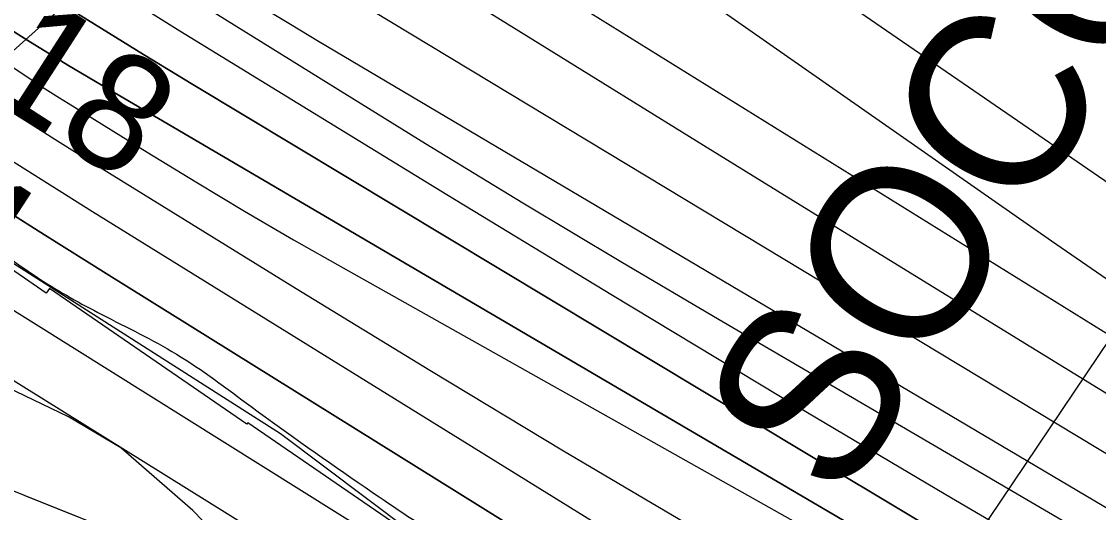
# Model space of a CAD drawing. Extents: x 3767014 to 3805179, y 361544 to 387384.
# Drawn here: x 3783505 to 3784122, y 378413 to 378694 of the extents above; entities that cross this region are included whole.
import ezdxf

# ---------------------------------------------------------------- set-up
doc = ezdxf.new("R2010")
doc.units = 0
for name, color, linetype in [('V-CHAN-NAID', 7, 'Continuous'), ('V-RIVR-EDGE', 7, 'Continuous'), ('V-RIVR-RANG', 7, 'Continuous'), ('V-RRAP-FSHR', 7, 'Continuous'), ('V-RRAP-RVMT', 7, 'Continuous'), ('V-SITE-VEGE', 7, 'Continuous'), ('V-TOPO-DPTH', 7, 'Continuous'), ('V-TOPO-MAJR', 7, 'Continuous'), ('V-TOPO-MINR', 7, 'Continuous'), ('V-TOPO-WATR', 7, 'Continuous'), ('V-UTIL-LINE', 7, 'Continuous')]:
    doc.layers.add(name, color=color, linetype=linetype)

msp = doc.modelspace()

# ---------------------------------------------------------------- linework, layer by layer
at = {"layer": 'V-RIVR-EDGE'}
msp.add_spline([(3778646.24, 382647.92), (3778659.876, 382602.597), (3778687.287, 382567.754), (3778735.679, 382514.257), (3778796.164, 382445.365), (3778835.674, 382397.551), (3778888.899, 382335.956), (3778952.607, 382262.203), (3779012.275, 382190.077), (3779057.436, 382138.206), (3779100.988, 382089.574), (3779134.849, 382046.627), (3779162.264, 382013.401), (3779205.838, 381973.665), (3779260.7, 381920.153), (3779294.566, 381879.632), (3779325.194, 381837.502), (3779360.663, 381790.507), (3779412.312, 381745.899), (3779454.294, 381716.68), (3779488.994, 381685.863), (3779533.368, 381642.89), (3779576.119, 381597.495), (3779620.485, 381551.287), (3779676.969, 381499.388), (3779726.99, 381450.74), (3779776.179, 381392.389), (3779876.993, 381279.725), (3779935.05, 381210.029), (3779960.041, 381177.618), (3780000.375, 381136.273), (3780060.096, 381085.174), (3780089.114, 381046.283), (3780155.269, 380980.612), (3780221.433, 380918.984), (3780269.028, 380870.342), (3780345.672, 380794.939), (3780399.741, 380747.899), (3780525.62, 380632.747), (3780574.841, 380587.335), (3780617.604, 380546.793), (3780649.066, 380515.174), (3780673.232, 380476.295), (3780710.32, 380430.105), (3780715.929, 380409.064), (3780730.431, 380386.383), (3780746.557, 380366.934), (3780778.851, 380344.209), (3780832.137, 380307.684), (3780871.695, 380279.28), (3780938.666, 380216.842), (3780975.778, 380180.357), (3781018.547, 380142.24), (3781081.494, 380087.899), (3781142.025, 380037.607), (3781200.156, 379997.835), (3781279.276, 379942.646), (3781347.092, 379894.762), (3781401.179, 379855), (3781466.567, 379806.314), (3781540.856, 379760.032), (3781563.475, 379749.463), (3781591.761, 379741.305), (3781611.132, 379725.891), (3781641.814, 379705.597), (3781703.987, 379665.006), (3781768.578, 379621.175), (3781821.047, 379581.417), (3781840.409, 379561.959), (3781862.209, 379547.348), (3781884.029, 379540.824), (3781913.115, 379529.43), (3781965.635, 379509.89), (3782018.949, 379484.687), (3782023.776, 379474.162), (3782024.562, 379465.264), (3782031.018, 379459.587), (3782040.723, 379459.563), (3782056.888, 379455.479), (3782096.48, 379440.824), (3782142.534, 379422.918), (3782192.615, 379398.532), (3782256.437, 379370.877), (3782308.124, 379341.634), (3782355.768, 379312.402), (3782425.225, 379274.219), (3782483.37, 379240.108), (3782518.081, 379214.143), (3782612.541, 379148.401), (3782677.126, 379102.144), (3782722.345, 379073.726), (3782774.821, 379036.394), (3782813.562, 379004.757), (3782852.3, 378971.503), (3782891.856, 378942.291), (3782929.816, 378921.979), (3782948.387, 378909.802), (3782956.456, 378902.503), (3782965.324, 378891.159), (3782976.623, 378881.426), (3783009.747, 378867.595), (3783020.246, 378861.908), (3783062.243, 378838.351), (3783100.998, 378812.375), (3783151.876, 378783.135), (3783202.741, 378748.233), (3783247.956, 378718.198), (3783325.482, 378672.717), (3783407.843, 378619.945), (3783473.245, 378576.92), (3783515.225, 378546.893), (3783550.759, 378526.587), (3783593.566, 378503.836), (3783636.355, 378473.807), (3783701.749, 378427.547), (3783745.35, 378399.134), (3783781.695, 378379.634), (3783840.643, 378343.095), (3783916.53, 378288.722), (3783971.442, 378255.428), (3784058.669, 378208.305), (3784177.383, 378139.269), (3784249.255, 378096.228), (3784300.952, 378071.029), (3784367.999, 378039.322), (3784407.569, 378015.771), (3784474.592, 377974.36), (3784555.345, 377925.636), (3784594.113, 377904.513), (3784636.123, 377886.616), (3784690.236, 377857.368), (3784719.292, 377833.843), (3784772.601, 377806.214), (3784811.368, 377785.091), (3784863.85, 377750.185), (3784995.456, 377661.707), (3785050.364, 377626.795), (3785102.863, 377599.168), (3785153.772, 377582.059), (3785203.053, 377560.91), (3785266.865, 377529.211)], degree=3, dxfattribs=at)
at = {"layer": 'V-RIVR-RANG'}
msp.add_line((3783815.524, 378046.779), (3784350.621, 378843.818), dxfattribs=at)
at = {"layer": 'V-RRAP-FSHR'}
for points in [[(3777068.879, 384385.699), (3778804.838, 382525.57), (3779492.47, 381669.823), (3779587.876, 381548.643), (3779796.903, 381343.309), (3779998.867, 381129.354), (3780179.181, 380943.203), (3780223.637, 380900.07), (3780597.798, 380548.597), (3780675.78, 380460.512), (3780749.105, 380378.076), (3780977.321, 380170.04), (3781125.621, 380046.136), (3781247.143, 379955.707), (3781372.841, 379865.857), (3781588.295, 379714.948), (3781871.171, 379550.27), (3782261.845, 379357.404), (3782506.653, 379202.456), (3782967.84, 378875.243), (3783363.457, 378614.539), (3783723.393, 378389.37)], [(3787236.833, 376420.857), (3786577.887, 376678.614), (3785913.593, 376942.915), (3785592.63, 377047.831), (3785529.875, 377076.913), (3785108.727, 377310.171), (3784720.289, 377530.181), (3784085.202, 377884.223), (3783911.942, 378007.354), (3783571.333, 378396.801), (3783147.939, 378566.585), (3783031.896, 378654.52), (3782529.733, 379076.103), (3782427.778, 379137.56), (3782184.756, 379271.949)], [(3783571.33, 378396.802), (3783506.359, 378422.856)]]:
    msp.add_lwpolyline(points, dxfattribs=at)
at = {"layer": 'V-RRAP-RVMT'}
for p, q in [((3783518.969, 378538.718), (3783406.065, 378616.352)), ((3783520.894, 378541.488), (3783518.969, 378538.718)), ((3783633.946, 378463.736), (3783520.894, 378541.488)), ((3783634.51, 378464.576), (3783633.946, 378463.736)), ((3783749.513, 378385.479), (3783634.51, 378464.576))]:
    msp.add_line(p, q, dxfattribs=at)
at = {"layer": 'V-SITE-VEGE'}
for points in [[(3783454.38, 378584.948), (3783653.144, 378458.352), (3783825.672, 378328.771), (3783998.91, 378218.22), (3784040.843, 378192.381), (3784083.65, 378169.267), (3784143.699, 378143.612), (3784230.254, 378094.677), (3784434.462, 377967.23), (3784485.545, 377932.426), (3784545.843, 377882.318), (3784604.366, 377828.564), (3784649.062, 377798.225), (3784679.976, 377786.766), (3784721.743, 377777.229), (3784801.679, 377755.401), (3784860.774, 377734.266), (3784906.313, 377710.273), (3785094.143, 377589.908), (3785220.648, 377531.417), (3785474.695, 377402.67), (3785684.375, 377271.657), (3785863.786, 377177.476)], [(3786376.364, 376790.494), (3786044.755, 376930.678), (3785686.083, 377060.164), (3785625.597, 377084.456), (3785551.423, 377118.571), (3785384.327, 377204.274), (3785048.205, 377387.437), (3784839.698, 377492.192), (3784572.213, 377651.146), (3784364.06, 377765.418), (3784095.295, 377916.661), (3784038.723, 377956.842), (3783941.834, 378041.906), (3783780.72, 378206.932), (3783670.616, 378344.396), (3783602.87, 378414.357), (3783561.74, 378450.171), (3783531.665, 378467.98), (3783341.414, 378559.333)]]:
    msp.add_lwpolyline(points, dxfattribs=at)
at = {"layer": 'V-TOPO-DPTH'}
for points in [[(3783233.784, 378924.524), (3783522.63, 378735.409), (3783540.748, 378723.66), (3783558.934, 378712.019), (3783577.222, 378700.539), (3783595.579, 378689.167), (3783748.411, 378595.409), (3783843.429, 378537.565), (3783938.708, 378480.157), (3784034.378, 378423.402), (3784130.308, 378367.082), (3784316.733, 378258.491), (3784335.074, 378247.829), (3784353.429, 378237.191), (3784371.804, 378226.587), (3784390.192, 378216.006), (3785112.687, 377801.151), (3785162.608, 377772.372)], [(3783233.784, 378924.524), (3783522.63, 378735.409), (3783540.748, 378723.66), (3783558.934, 378712.019), (3783577.222, 378700.539), (3783595.579, 378689.167), (3783748.411, 378595.409), (3783843.429, 378537.565), (3783938.708, 378480.157), (3784034.378, 378423.402), (3784130.308, 378367.082), (3784316.733, 378258.491), (3784335.074, 378247.829), (3784353.429, 378237.191), (3784371.804, 378226.587), (3784390.192, 378216.006), (3785112.687, 377801.151), (3785162.608, 377772.372)], [(3785351.301, 377626.553), (3785099.192, 377776.541), (3784973.397, 377851.085), (3784847.431, 377925.336), (3784721.207, 377999.147), (3784594.81, 378072.667), (3784396.925, 378187.307), (3784369.346, 378203.292), (3784341.772, 378219.285), (3784314.204, 378235.29), (3784286.641, 378251.302), (3784211.965, 378294.705), (3784147.153, 378332.57), (3784082.455, 378370.629), (3784017.929, 378408.978), (3783953.518, 378447.52), (3783602.986, 378658.342), (3783574.702, 378675.514), (3783546.516, 378692.841), (3783518.474, 378710.402), (3783490.529, 378728.119)], [(3785351.301, 377626.553), (3785099.192, 377776.541), (3784973.397, 377851.085), (3784847.431, 377925.336), (3784721.207, 377999.147), (3784594.81, 378072.667), (3784396.925, 378187.307), (3784369.346, 378203.292), (3784341.772, 378219.285), (3784314.204, 378235.29), (3784286.641, 378251.302), (3784211.965, 378294.705), (3784147.153, 378332.57), (3784082.455, 378370.629), (3784017.929, 378408.978), (3783953.518, 378447.52), (3783602.986, 378658.342), (3783574.702, 378675.514), (3783546.516, 378692.841), (3783518.474, 378710.402), (3783490.529, 378728.119)], [(3785317.72, 377612.206), (3784625.487, 378027.403), (3784576.439, 378056.704), (3784527.321, 378085.887), (3784478.1, 378114.896), (3784428.809, 378143.788), (3784343.015, 378193.873), (3784336.568, 378197.632), (3784330.119, 378201.388), (3784323.668, 378205.139), (3784317.213, 378208.886), (3784277.061, 378232.173), (3784250.541, 378247.58), (3784224.035, 378263.013), (3784197.553, 378278.486), (3784171.086, 378293.985), (3783554.599, 378655.613), (3783542.968, 378662.496), (3783531.374, 378669.438), (3783519.834, 378676.469), (3783508.329, 378683.56), (3783496.882, 378690.744)], [(3783496.882, 378690.744), (3783508.329, 378683.56), (3783519.834, 378676.469), (3783531.374, 378669.438), (3783542.968, 378662.496), (3783554.599, 378655.613), (3784171.086, 378293.985), (3784197.553, 378278.486), (3784224.035, 378263.013), (3784250.541, 378247.58), (3784277.061, 378232.173), (3784317.213, 378208.886), (3784323.668, 378205.139), (3784330.119, 378201.388), (3784336.568, 378197.632), (3784343.015, 378193.873), (3784428.809, 378143.788), (3784478.1, 378114.896), (3784527.321, 378085.887), (3784576.439, 378056.704), (3784625.487, 378027.403), (3785317.72, 377612.206)], [(3783495.523, 378645.072), (3783509.703, 378635.946), (3783523.961, 378626.941), (3783538.271, 378618.018), (3783662.143, 378541.506), (3783738.63, 378494.727), (3783815.387, 378448.4), (3783892.55, 378402.752), (3783969.984, 378357.556), (3784245.028, 378198.641), (3784275.276, 378181.127), (3784305.501, 378163.574), (3784335.693, 378145.964), (3784365.863, 378128.317), (3785132.683, 377678.795), (3785171.761, 377655.879)], [(3783495.523, 378645.072), (3783509.703, 378635.946), (3783523.961, 378626.941), (3783538.271, 378618.018), (3783662.143, 378541.506), (3783738.63, 378494.727), (3783815.387, 378448.4), (3783892.55, 378402.752), (3783969.984, 378357.556), (3784245.028, 378198.641), (3784275.276, 378181.127), (3784305.501, 378163.574), (3784335.693, 378145.964), (3784365.863, 378128.317), (3785132.683, 377678.795), (3785171.761, 377655.879)], [(3786182.435, 377031.35), (3785726.876, 377274.552), (3785662.019, 377309.591), (3785597.4, 377345.056), (3785533.136, 377381.16), (3785469.108, 377417.691), (3785368.96, 377475.492), (3785355.18, 377483.434), (3785341.392, 377491.364), (3785327.594, 377499.276), (3785313.789, 377507.176), (3784267.41, 378105.09), (3783553.349, 378550.034), (3783518.043, 378572.156), (3783482.811, 378594.395)]]:
    msp.add_lwpolyline(points, dxfattribs=at)
at = {"layer": 'V-TOPO-MAJR'}
for points in [[(3782868.962, 379195.66), (3783549.891, 378741.32), (3783559.702, 378734.839), (3783569.552, 378728.42), (3783579.46, 378722.092), (3783589.409, 378715.826), (3783680.511, 378659.027), (3783736.181, 378624.641), (3783792.041, 378590.568), (3783848.183, 378556.962), (3783904.514, 378523.669), (3784345.698, 378265.402), (3784355.156, 378259.882), (3784364.624, 378254.381), (3784374.108, 378248.906), (3784383.602, 378243.449), (3784985.471, 377898.591), (3785058.29, 377856.912), (3785131.136, 377815.278), (3785204.021, 377773.713)], [(3783275.814, 379183.745), (3783620.677, 378904.724), (3783641.513, 378888.225), (3783662.574, 378872.024), (3783683.97, 378856.269), (3783705.591, 378840.812), (3784094.819, 378568.683), (3784149.419, 378531.116), (3784204.386, 378494.103), (3784259.904, 378457.919), (3784315.787, 378422.289), (3784423.422, 378354.795), (3784425.769, 378353.336), (3784428.122, 378351.888), (3784430.486, 378350.457), (3784432.856, 378349.038), (3784677.719, 378203.675), (3784802.649, 378129.794), (3784927.745, 378056.194), (3785053.087, 377983.016), (3785178.594, 377910.119)]]:
    msp.add_lwpolyline(points, dxfattribs=at)
at = {"layer": 'V-TOPO-MINR'}
for points in [[(3782924.249, 379280.605), (3783624.366, 378829.335), (3783628.074, 378826.949), (3783631.785, 378824.568), (3783635.501, 378822.194), (3783639.219, 378819.824), (3783677.778, 378795.303), (3783700.801, 378780.713), (3783723.855, 378766.172), (3783746.956, 378751.704), (3783770.087, 378737.286), (3784395.817, 378348.637), (3784406.584, 378341.992), (3784417.375, 378335.389), (3784428.204, 378328.848), (3784439.058, 378322.349), (3785195.803, 377872.136)], [(3782688.492, 379206.173), (3783511.278, 378660.596), (3783516.324, 378657.283), (3783521.39, 378654.002), (3783526.487, 378650.767), (3783531.603, 378647.564), (3783576.763, 378619.579), (3783604.58, 378602.586), (3783632.537, 378585.831), (3783660.707, 378569.435), (3783689.017, 378553.277), (3783983.559, 378387.649), (3784035.475, 378358.341), (3784087.325, 378328.918), (3784139.077, 378299.321)], [(3783315.15, 378990.595), (3783580.372, 378819.854), (3783597.467, 378808.909), (3783614.6, 378798.021), (3783631.787, 378787.22), (3783649.01, 378776.477), (3783801.803, 378681.7), (3783895.493, 378623.682), (3783989.241, 378565.756), (3784083.075, 378507.971), (3784176.967, 378450.279), (3784357.067, 378339.8), (3784379.674, 378326.006), (3784402.325, 378312.285), (3784425.041, 378298.672), (3784447.801, 378285.131), (3784726.586, 378120.174), (3784846.58, 378049.458), (3784966.739, 377979.025), (3785087.146, 377909.015), (3785207.717, 377839.287)], [(3783233.784, 378924.524), (3783522.63, 378735.409), (3783540.748, 378723.66), (3783558.934, 378712.019), (3783577.222, 378700.539), (3783595.579, 378689.167), (3783748.411, 378595.409), (3783843.429, 378537.565), (3783938.708, 378480.157), (3784034.378, 378423.402), (3784130.308, 378367.082), (3784316.733, 378258.491), (3784335.074, 378247.829), (3784353.429, 378237.191), (3784371.804, 378226.587), (3784390.192, 378216.006), (3785112.687, 377801.151), (3785162.608, 377772.372)], [(3783387.72, 378871.179), (3783573.293, 378746.181), (3783576.001, 378744.376), (3783578.721, 378742.588), (3783581.457, 378740.825), (3783584.205, 378739.08), (3783610.623, 378722.48), (3783626.627, 378712.512), (3783642.682, 378702.629), (3783658.816, 378692.873), (3783675.001, 378683.202), (3784370.597, 378271.3), (3784372.42, 378270.224), (3784374.245, 378269.152), (3784376.074, 378268.085), (3784377.904, 378267.023), (3784462.905, 378217.852), (3784507.264, 378192.254), (3784551.66, 378166.72), (3784596.109, 378141.279), (3784640.595, 378115.902), (3785406.925, 377679.822)], [(3783495.584, 378831.886), (3783530.829, 378809.189), (3783563.031, 378788.648), (3783595.348, 378768.293), (3783627.84, 378748.217), (3783660.447, 378728.327), (3784143.356, 378436.601), (3784184.007, 378412.028), (3784224.649, 378387.439), (3784265.277, 378362.826), (3784305.896, 378338.198), (3784318.18, 378330.745), (3784352.692, 378309.903), (3784387.259, 378289.155), (3784421.911, 378268.547), (3784456.619, 378248.034), (3784507.719, 378217.973), (3784568.084, 378182.611), (3784628.536, 378147.399), (3784689.117, 378112.41), (3784749.785, 378077.571), (3785399.149, 377706.257)], [(3783490.529, 378728.119), (3783518.474, 378710.402), (3783546.516, 378692.841), (3783574.702, 378675.514), (3783602.986, 378658.342), (3783953.518, 378447.52), (3784017.929, 378408.978), (3784082.455, 378370.629), (3784147.153, 378332.57), (3784211.965, 378294.705), (3784286.641, 378251.302), (3784314.204, 378235.29), (3784341.772, 378219.285), (3784369.346, 378203.292), (3784396.925, 378187.307), (3784594.81, 378072.667), (3784721.207, 377999.147), (3784847.431, 377925.336), (3784973.397, 377851.085), (3785099.192, 377776.541), (3785351.301, 377626.553)], [(3783945.302, 378727.374), (3783997.354, 378691.444), (3784390.26, 378421.373)], [(3783496.882, 378690.744), (3783508.329, 378683.56), (3783519.834, 378676.469), (3783531.374, 378669.438), (3783542.968, 378662.496), (3783554.599, 378655.613), (3784171.086, 378293.985), (3784197.553, 378278.486), (3784224.035, 378263.013), (3784250.541, 378247.58), (3784277.061, 378232.173), (3784317.213, 378208.886), (3784323.668, 378205.139), (3784330.119, 378201.388), (3784336.568, 378197.632), (3784343.015, 378193.873), (3784428.809, 378143.788), (3784478.1, 378114.896), (3784527.321, 378085.887), (3784576.439, 378056.704), (3784625.487, 378027.403), (3785317.72, 377612.206)], [(3783495.523, 378645.072), (3783509.703, 378635.946), (3783523.961, 378626.941), (3783538.271, 378618.018), (3783662.143, 378541.506), (3783738.63, 378494.727), (3783815.387, 378448.4), (3783892.55, 378402.752), (3783969.984, 378357.556), (3784245.028, 378198.641), (3784275.276, 378181.127), (3784305.501, 378163.574), (3784335.693, 378145.964), (3784365.863, 378128.317), (3785132.683, 377678.795), (3785171.761, 377655.879)], [(3783496.879, 378616.131), (3783521.162, 378600.813), (3783545.518, 378585.607), (3783892.981, 378370.371), (3783958.123, 378330.309), (3784023.437, 378290.53), (3784089.006, 378251.175), (3784154.747, 378212.102), (3784230.459, 378167.434), (3784258.489, 378150.937), (3784286.543, 378134.481), (3784314.632, 378118.086), (3784342.745, 378101.73), (3784529.48, 377993.362), (3784650.988, 377922.871), (3784772.51, 377852.404), (3784894.053, 377781.973), (3785015.61, 377711.565), (3785302.76, 377545.299)], [(3783492.949, 378493.283), (3783943.149, 378212.727), (3783990.214, 378183.935), (3784037.587, 378155.668), (3784085.42, 378128.19), (3784133.562, 378101.236), (3784170.709, 378080.84), (3784200.553, 378064.565), (3784230.459, 378048.404), (3784260.457, 378032.414), (3784290.517, 378016.539), (3785142.411, 377569.75)]]:
    msp.add_lwpolyline(points, dxfattribs=at)
at = {"layer": 'V-TOPO-WATR'}
msp.add_lwpolyline([(3783482.811, 378594.395), (3783518.043, 378572.156), (3783553.349, 378550.034), (3784267.41, 378105.09), (3785313.789, 377507.176), (3785327.594, 377499.276), (3785341.392, 377491.364), (3785355.18, 377483.434), (3785368.96, 377475.492), (3785469.108, 377417.691), (3785533.136, 377381.16), (3785597.4, 377345.056), (3785662.019, 377309.591), (3785726.876, 377274.552), (3786182.435, 377031.35)], dxfattribs=at)
at = {"layer": 'V-UTIL-LINE'}
msp.add_line((3785297.158, 380281.498), (3783403.743, 378591.888), dxfattribs=at)

# ---------------------------------------------------------------- texts
at = {"layer": 'V-CHAN-NAID'}
msp.add_text('SOCOLA "45" (44.8)', height=100, rotation=57.213277, dxfattribs=at).set_placement((3783973.778, 378416.407))
at = {"layer": 'V-RIVR-RANG'}
for s, rotation, p in [('-18', 327.231194, (3783454.984, 378671.154)), ('3.1', 326.948326, (3783385.653, 378597.344))]:
    msp.add_text(s, height=67, rotation=rotation, dxfattribs=at).set_placement(p)

doc.saveas('drawing.dxf')
